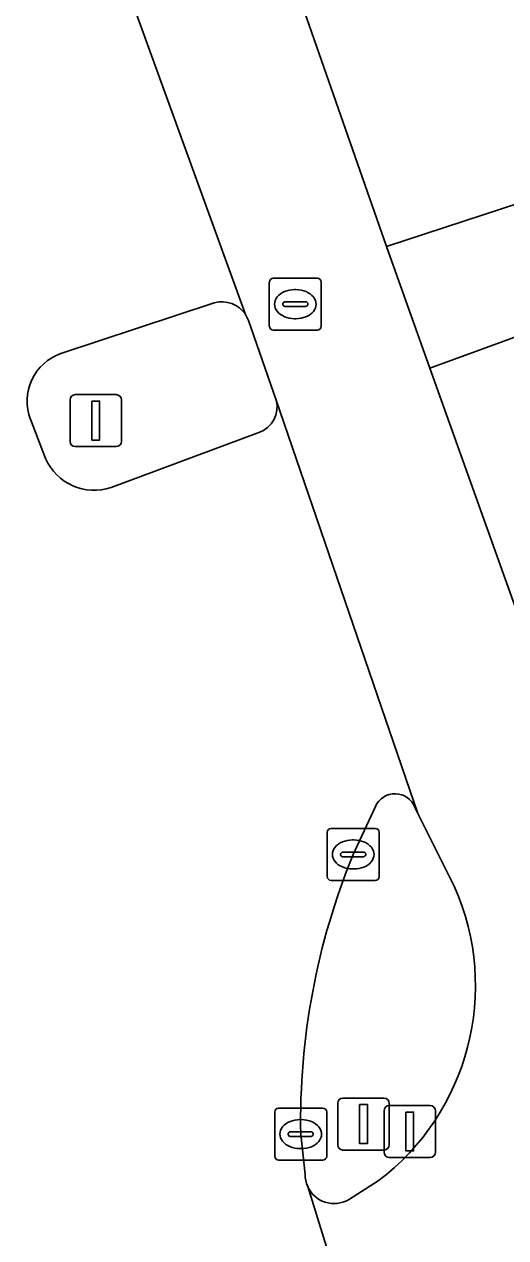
# Model space of a CAD drawing. Extents: x 159680 to 160786, y 387323 to 388340.
# Drawn here: x 159806.71 to 159815.99, y 387758.52 to 387781.89 of the extents above; entities that cross this region are included whole.
import ezdxf

# ---------------------------------------------------------------- set-up
doc = ezdxf.new("R2010")
doc.units = 0
for name, color, linetype in [('IMGEO_Drukknoppaal', 7, 'Continuous'), ('IMGEO_Fietspad_gesloten', 7, 'Continuous'), ('IMGEO_Kolk', 7, 'Continuous'), ('IMGEO_Lichtmast', 7, 'Continuous'), ('IMGEO_Portaal', 7, 'Continuous'), ('IMGEO_Rijbaan_lokaal_gesloten', 7, 'Continuous'), ('IMGEO_Rijbaan_regionaal_gesloten', 7, 'Continuous'), ('IMGEO_Rioolput', 7, 'Continuous'), ('IMGEO_Verkeerseiland_groen', 7, 'Continuous'), ('IMGEO_Verkeerseiland_open', 7, 'Continuous'), ('IMGEO_Voetpad_open', 7, 'Continuous')]:
    doc.layers.add(name, color=color, linetype=linetype)

msp = doc.modelspace()

# ---------------------------------------------------------------- linework, layer by layer
at = {"layer": 'IMGEO_Drukknoppaal'}
for p, q in [((159813.645, 387760.164), (159813.645, 387760.964)), ((159813.645, 387760.964), (159813.645, 387760.164)), ((159813.745, 387761.064), (159814.535, 387761.064)), ((159814.535, 387761.064), (159813.745, 387761.064)), ((159814.635, 387760.964), (159814.635, 387760.164)), ((159814.635, 387760.164), (159814.635, 387760.964)), ((159814.535, 387760.064), (159813.745, 387760.064)), ((159813.745, 387760.064), (159814.535, 387760.064))]:
    msp.add_line(p, q, dxfattribs=at)
msp.add_lwpolyline([(159814.065, 387760.939), (159814.215, 387760.939), (159814.215, 387760.189), (159814.065, 387760.189), (159814.065, 387760.939)], dxfattribs=at)
for centre, start, end in [((159813.745, 387760.964), 90, 180), ((159813.745, 387760.964), 90, 180), ((159814.535, 387760.964), 0, 90), ((159814.535, 387760.964), 360, 90), ((159813.745, 387760.164), 180, 270), ((159813.745, 387760.164), 180, 270), ((159814.535, 387760.164), 270, 0), ((159814.535, 387760.164), 270, 0)]:
    msp.add_arc(centre, 0.1, start, end, dxfattribs=at)
at = {"layer": 'IMGEO_Fietspad_gesloten'}
for points in [[(159828.742, 387775.391), (159820.605, 387769.254), (159819.018, 387767.816), (159817.608, 387766.383), (159816.356, 387770.146), (159814.528, 387775.266), (159813.691, 387777.609), (159811.508, 387783.859), (159809.996, 387788.123), (159813.423, 387788.504), (159821.587, 387789.391), (159829.304, 387790.272)], [(159807.527, 387784.558), (159807.986, 387784.547), (159810.979, 387776.296), (159811.036, 387776.184), (159811.568, 387774.651), (159814.297, 387766.691), (159815.003, 387765.276)], [(159812.174, 387759.504), (159813.524, 387755.145), (159816.613, 387756.909)], [(159813.531, 387759.612), (159812.959, 387759.249)]]:
    msp.add_lwpolyline(points, dxfattribs=at)
for centre, radius, start, end in [((159810.7, 387763.371), 4.706, 306.9826, 23.8811), ((159812.683, 387759.736), 0.56, 204.5158, 299.4923)]:
    msp.add_arc(centre, radius, start, end, dxfattribs=at)
at = {"layer": 'IMGEO_Kolk'}
for p, q in [((159812.55, 387765.474), (159812.55, 387766.326)), ((159812.625, 387766.4), (159813.477, 387766.4)), ((159813.551, 387766.326), (159813.551, 387765.474)), ((159813.038, 387766.18), (159813.063, 387766.18)), ((159812.809, 387765.894), (159812.809, 387765.906)), ((159813.247, 387765.857), (159812.849, 387765.857)), ((159812.852, 387765.943), (159813.25, 387765.943)), ((159813.293, 387765.906), (159813.293, 387765.894)), ((159813.061, 387765.62), (159813.036, 387765.62)), ((159813.477, 387765.4), (159812.625, 387765.4)), ((159811.539, 387760.088), (159811.539, 387760.94)), ((159811.614, 387761.014), (159812.466, 387761.014)), ((159812.54, 387760.94), (159812.54, 387760.088)), ((159812.027, 387760.794), (159812.052, 387760.794)), ((159811.798, 387760.508), (159811.798, 387760.52)), ((159812.236, 387760.471), (159811.838, 387760.471)), ((159811.841, 387760.557), (159812.239, 387760.557)), ((159812.282, 387760.52), (159812.282, 387760.508)), ((159812.05, 387760.234), (159812.025, 387760.234)), ((159812.466, 387760.014), (159811.614, 387760.014))]:
    msp.add_line(p, q, dxfattribs=at)
for points in [[(159812.55, 387765.474), (159812.55, 387766.326)], [(159812.625, 387766.4), (159813.477, 387766.4)], [(159813.551, 387766.326), (159813.551, 387765.474)], [(159813.477, 387765.4), (159812.625, 387765.4)], [(159811.539, 387760.088), (159811.539, 387760.94)], [(159811.614, 387761.014), (159812.466, 387761.014)], [(159812.54, 387760.94), (159812.54, 387760.088)], [(159812.466, 387760.014), (159811.614, 387760.014)]]:
    msp.add_lwpolyline(points, dxfattribs=at)
for centre, radius, start, end in [((159812.627, 387766.324), 0.0765, 91.552, 178.448), ((159812.627, 387766.324), 0.0765, 91.552, 178.448), ((159813.475, 387766.324), 0.0765, 1.552, 88.448), ((159813.475, 387766.324), 0.0765, 1.552, 88.448), ((159812.849, 387765.903), 0.0403, 85.8775, 175.7526), ((159812.846, 387765.893), 0.0366, 178.938, 274.7102), ((159813.25, 387765.9), 0.043, 264.8664, 352.4533), ((159813.254, 387765.905), 0.0386, 1.7309, 96.639), ((159812.627, 387765.476), 0.0765, 181.552, 268.448), ((159812.627, 387765.476), 0.0765, 181.552, 268.448), ((159813.475, 387765.476), 0.0765, 271.552, 358.448), ((159813.475, 387765.476), 0.0765, 271.552, 358.448), ((159811.616, 387760.938), 0.0765, 91.552, 178.448), ((159811.616, 387760.938), 0.0765, 91.552, 178.448), ((159812.464, 387760.938), 0.0765, 1.552, 88.448), ((159812.464, 387760.938), 0.0765, 1.552, 88.448), ((159811.838, 387760.517), 0.0403, 85.8775, 175.7526), ((159811.835, 387760.507), 0.0366, 178.938, 274.7102), ((159812.239, 387760.514), 0.043, 264.8664, 352.4533), ((159812.243, 387760.519), 0.0386, 1.7309, 96.639), ((159811.616, 387760.09), 0.0765, 181.552, 268.448), ((159811.616, 387760.09), 0.0765, 181.552, 268.448), ((159812.464, 387760.09), 0.0765, 271.552, 358.448), ((159812.464, 387760.09), 0.0765, 271.552, 358.448)]:
    msp.add_arc(centre, radius, start, end, dxfattribs=at)
for centre, major_axis, ratio, start_param, end_param in [((159813.037, 387765.9), (-0.387, 0.002), 0.722429, 4.712389, 7.853982), ((159813.062, 387765.9), (-0.39, 0.002), 0.717154, 1.570796, 4.712389), ((159812.026, 387760.514), (-0.387, 0.002), 0.722429, 4.712389, 7.853982), ((159812.051, 387760.514), (-0.39, 0.002), 0.717154, 1.570796, 4.712389)]:
    msp.add_ellipse(centre, major_axis=major_axis, ratio=ratio, start_param=start_param, end_param=end_param, dxfattribs=at)
at = {"layer": 'IMGEO_Lichtmast'}
for p, q in [((159807.696, 387774.756), (159808.486, 387774.756)), ((159808.486, 387774.756), (159807.696, 387774.756)), ((159807.596, 387773.856), (159807.596, 387774.656)), ((159807.596, 387774.656), (159807.596, 387773.856)), ((159808.586, 387774.656), (159808.586, 387773.856)), ((159808.586, 387773.856), (159808.586, 387774.656)), ((159808.486, 387773.756), (159807.696, 387773.756)), ((159807.696, 387773.756), (159808.486, 387773.756))]:
    msp.add_line(p, q, dxfattribs=at)
msp.add_lwpolyline([(159808.016, 387774.631), (159808.166, 387774.631), (159808.166, 387773.881), (159808.016, 387773.881), (159808.016, 387774.631)], dxfattribs=at)
for centre, start, end in [((159807.696, 387774.656), 90, 180), ((159807.696, 387774.656), 90, 180), ((159808.486, 387774.656), 0, 90), ((159808.486, 387774.656), 360, 90), ((159807.696, 387773.856), 180, 270), ((159807.696, 387773.856), 180, 270), ((159808.486, 387773.856), 270, 0), ((159808.486, 387773.856), 270, 0)]:
    msp.add_arc(centre, 0.1, start, end, dxfattribs=at)
at = {"layer": 'IMGEO_Portaal'}
for p, q in [((159812.854, 387761.207), (159813.644, 387761.207)), ((159813.644, 387761.207), (159812.854, 387761.207)), ((159812.754, 387760.307), (159812.754, 387761.107)), ((159812.754, 387761.107), (159812.754, 387760.307)), ((159813.744, 387761.107), (159813.744, 387760.307)), ((159813.744, 387760.307), (159813.744, 387761.107)), ((159813.644, 387760.207), (159812.854, 387760.207)), ((159812.854, 387760.207), (159813.644, 387760.207))]:
    msp.add_line(p, q, dxfattribs=at)
msp.add_lwpolyline([(159813.174, 387761.082), (159813.324, 387761.082), (159813.324, 387760.332), (159813.174, 387760.332), (159813.174, 387761.082)], dxfattribs=at)
for centre, start, end in [((159812.854, 387761.107), 90, 180), ((159812.854, 387761.107), 90, 180), ((159813.644, 387761.107), 0, 90), ((159813.644, 387761.107), 360, 90), ((159812.854, 387760.307), 180, 270), ((159812.854, 387760.307), 180, 270), ((159813.644, 387760.307), 270, 0), ((159813.644, 387760.307), 270, 0)]:
    msp.add_arc(centre, 0.1, start, end, dxfattribs=at)
at = {"layer": 'IMGEO_Rijbaan_lokaal_gesloten'}
for points in [[(159829.543, 387789.271), (159815.987, 387784.971), (159814.902, 387784.624), (159814.76, 387784.588), (159812.958, 387784.139), (159811.508, 387783.859), (159813.691, 387777.609), (159817.027, 387778.701), (159825.328, 387781.411)], [(159825.93, 387779.484), (159817.844, 387776.478), (159817.784, 387776.456), (159814.528, 387775.266), (159816.356, 387770.146), (159817.75, 387771.194), (159819.327, 387772.121), (159819.846, 387772.361), (159828.204, 387776.26)]]:
    msp.add_lwpolyline(points, dxfattribs=at)
at = {"layer": 'IMGEO_Rijbaan_regionaal_gesloten'}
for points in [[(159794.19, 387786.903), (159797.209, 387778.365), (159810.076, 387749.708), (159815.098, 387752.12), (159813.524, 387755.145), (159812.174, 387759.504)], [(159810.979, 387776.296), (159807.986, 387784.547), (159807.527, 387784.558)], [(159807.421, 387775.548), (159810.373, 387776.526)], [(159814.239, 387766.808), (159814.297, 387766.691), (159811.568, 387774.651)], [(159807.123, 387773.527), (159806.835, 387774.28)], [(159811.23, 387774.024), (159808.389, 387772.966)], [(159813.051, 387765.9), (159813.479, 387766.826)], [(159812.123, 387759.738), (159812.04, 387760.514)]]:
    msp.add_lwpolyline(points, dxfattribs=at)
for centre, radius, start, end in [((159810.517, 387775.991), 0.554, 33.3775, 105.0551), ((159807.74, 387774.631), 0.971, 109.1833, 201.2091), ((159811.052, 387774.525), 0.532, 289.6033, 13.7407), ((159808.062, 387773.938), 1.025, 203.6268, 288.5742), ((159813.855, 387766.658), 0.412, 21.3556, 155.9309), ((159825.563, 387760.764), 13.525, 157.6803, 181.0573), ((159812.687, 387759.738), 0.564, 180.0432, 204.5473)]:
    msp.add_arc(centre, radius, start, end, dxfattribs=at)
at = {"layer": 'IMGEO_Rioolput'}
for p, q in [((159811.435, 387776.072), (159811.435, 387776.924)), ((159811.51, 387776.998), (159812.362, 387776.998)), ((159812.436, 387776.924), (159812.436, 387776.072)), ((159811.923, 387776.778), (159811.948, 387776.778)), ((159811.694, 387776.492), (159811.694, 387776.504)), ((159812.132, 387776.455), (159811.734, 387776.455)), ((159811.737, 387776.541), (159812.135, 387776.541)), ((159812.178, 387776.504), (159812.178, 387776.492)), ((159811.946, 387776.218), (159811.921, 387776.218)), ((159812.362, 387775.998), (159811.51, 387775.998))]:
    msp.add_line(p, q, dxfattribs=at)
for points in [[(159811.435, 387776.072), (159811.435, 387776.924)], [(159811.51, 387776.998), (159812.362, 387776.998)], [(159812.436, 387776.924), (159812.436, 387776.072)], [(159812.362, 387775.998), (159811.51, 387775.998)]]:
    msp.add_lwpolyline(points, dxfattribs=at)
for centre, radius, start, end in [((159811.512, 387776.922), 0.0765, 91.552, 178.448), ((159811.512, 387776.922), 0.0765, 91.552, 178.448), ((159812.36, 387776.922), 0.0765, 1.552, 88.448), ((159812.36, 387776.922), 0.0765, 1.552, 88.448), ((159811.734, 387776.501), 0.0403, 85.8775, 175.7526), ((159811.731, 387776.491), 0.0366, 178.938, 274.7102), ((159812.135, 387776.498), 0.043, 264.8664, 352.4533), ((159812.139, 387776.503), 0.0386, 1.7309, 96.639), ((159811.512, 387776.074), 0.0765, 181.552, 268.448), ((159811.512, 387776.074), 0.0765, 181.552, 268.448), ((159812.36, 387776.074), 0.0765, 271.552, 358.448), ((159812.36, 387776.074), 0.0765, 271.552, 358.448)]:
    msp.add_arc(centre, radius, start, end, dxfattribs=at)
for centre, major_axis, ratio, start_param, end_param in [((159811.922, 387776.498), (-0.387, 0.002), 0.722429, 4.712389, 7.853982), ((159811.947, 387776.498), (-0.39, 0.002), 0.717154, 1.570796, 4.712389)]:
    msp.add_ellipse(centre, major_axis=major_axis, ratio=ratio, start_param=start_param, end_param=end_param, dxfattribs=at)
at = {"layer": 'IMGEO_Verkeerseiland_groen'}
for points in [[(159813.479, 387766.826), (159813.051, 387765.9)], [(159814.297, 387766.691), (159814.239, 387766.808)], [(159815.003, 387765.276), (159814.297, 387766.691)], [(159812.04, 387760.514), (159812.123, 387759.738)], [(159812.959, 387759.249), (159813.531, 387759.612)]]:
    msp.add_lwpolyline(points, dxfattribs=at)
for centre, radius, start, end in [((159813.855, 387766.658), 0.412, 21.3556, 155.9309), ((159825.563, 387760.764), 13.525, 157.6803, 181.0573), ((159810.7, 387763.371), 4.706, 306.9826, 23.8811), ((159812.687, 387759.738), 0.564, 180.0432, 204.5473), ((159812.683, 387759.736), 0.56, 204.5158, 299.4923)]:
    msp.add_arc(centre, radius, start, end, dxfattribs=at)
at = {"layer": 'IMGEO_Verkeerseiland_open'}
for points in [[(159810.373, 387776.526), (159807.421, 387775.548)], [(159811.568, 387774.651), (159811.036, 387776.184), (159810.979, 387776.296)], [(159806.835, 387774.28), (159807.123, 387773.527)], [(159808.389, 387772.966), (159811.23, 387774.024)]]:
    msp.add_lwpolyline(points, dxfattribs=at)
for centre, radius, start, end in [((159810.517, 387775.991), 0.554, 33.3775, 105.0551), ((159807.74, 387774.631), 0.971, 109.1833, 201.2091), ((159811.052, 387774.525), 0.532, 289.6033, 13.7407), ((159808.062, 387773.938), 1.025, 203.6268, 288.5742)]:
    msp.add_arc(centre, radius, start, end, dxfattribs=at)
at = {"layer": 'IMGEO_Voetpad_open'}
msp.add_lwpolyline([(159817.027, 387778.701), (159813.691, 387777.609), (159814.528, 387775.266), (159817.784, 387776.456)], dxfattribs=at)

doc.saveas('drawing.dxf')
